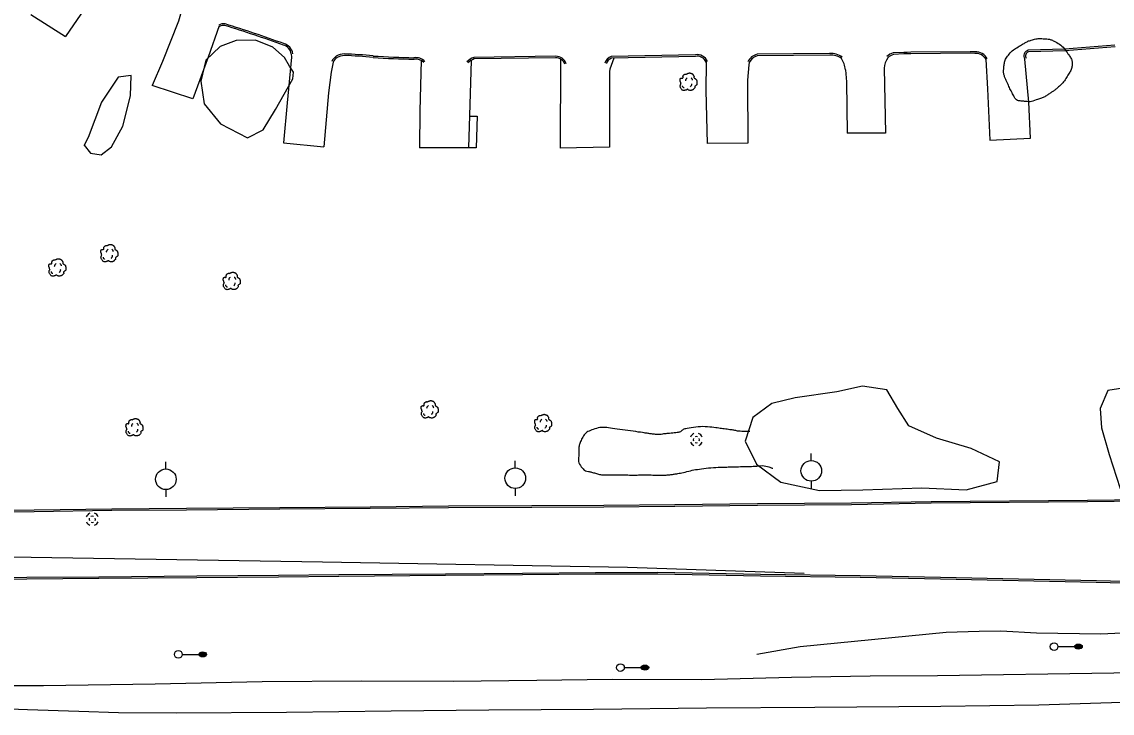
# Model space of a CAD drawing. Extents: x 2145380 to 2156929, y 139568 to 149130.
# Drawn here: x 2149043.9 to 2149468.3, y 143119.7 to 143388.8 of the extents above; entities that cross this region are included whole.
import ezdxf

# ---------------------------------------------------------------- set-up
doc = ezdxf.new("R2010")
doc.units = 0
for name, color, linetype in [('TOPO_Asphalt', 7, 'Continuous'), ('TOPO_Curb Back', 7, 'Continuous'), ('TOPO_DRAIN_Manhole', 7, 'Continuous'), ('TOPO_Flowline', 7, 'Continuous'), ('TOPO_Light Pole', 7, 'Continuous'), ('TOPO_Power Pole', 7, 'Continuous'), ('TOPO_Sidewalk', 7, 'Continuous'), ('TOPO_Tree', 7, 'Continuous'), ('TOPO_Tree Line', 7, 'Continuous')]:
    doc.layers.add(name, color=color, linetype=linetype)

# ---------------------------------------------------------------- blocks, each defined once
blk = doc.blocks.new('LP')
at = {"layer": 'TOPO_Light Pole'}
blk.add_line((3.8, 0), (20.3, 0), dxfattribs=at)
for points in [[(20.3, 0), (27.9, 0)], [(20.3, 0), (23.5, 0)], [(20.8, 1.3), (27.4, 1.3)], [(20.8, 1.3), (23.5, 1.3)], [(23.7, 1.3), (27.4, 1.3)], [(23.7, 0), (27.9, 0)], [(20.8, -1.3), (27.4, -1.3)], [(20.8, -1.3), (23.5, -1.3)], [(23.7, -1.3), (27.4, -1.3)]]:
    blk.add_lwpolyline(points, dxfattribs=at)
blk.add_circle((0, 0), 3.81, dxfattribs=at)
blk.add_ellipse((24.1, 0), major_axis=(3.81, 0), ratio=0.666667, dxfattribs=at)
blk = doc.blocks.new('MHEXST')
at = {"layer": 'TOPO_DRAIN_Manhole'}
for centre, radius, start, end in [((-0.1, 0.3), 12.7, 112.9748, 158.2636), ((-0.1, 0.1), 6.35, 157.9722, 204.161), ((-0.1, 0.1), 6.35, 66.1941, 113.691), ((-0.1, 0.3), 12.7, 22.0744, 68.6991), ((-0.1, 0.1), 6.35, 336.8023, 21.4046), ((-0.1, 0.3), 12.7, 202.6921, 248.1938), ((-0.1, 0.1), 6.35, 248.5791, 293.1995), ((-0.1, 0.3), 12.7, 291.7963, 337.3032)]:
    blk.add_arc(centre, radius, start, end, dxfattribs=at)
blk = doc.blocks.new('TREE')
at = {"layer": 'TOPO_Tree'}
for points in [[(-14.1, -0.4), (-14.2, 0.5), (-14.4, 1.4), (-14.6, 2.3), (-14.8, 3.2), (-15.5, 4), (-15.7, 4.9), (-15.8, 5.6), (-15.7, 6.3), (-15.7, 7), (-15.6, 7.9), (-15.7, 8.8), (-15.1, 9.7), (-14.6, 10.4), (-13.8, 10.5), (-13, 10.7), (-12.2, 11), (-11.1, 10), (-10.4, 10.7), (-9.4, 11.7), (-10.3, 13.3), (-9.8, 14.4), (-9.6, 15.1), (-9.3, 15.9), (-8.8, 16.5), (-8.2, 17.3), (-7.5, 17.7), (-6.7, 18.1), (-6.1, 18.4), (-5.6, 18.6), (-5.1, 18.7), (-4.5, 18.7), (-4, 18.5), (-3.5, 18.1)], [(13.2, -5.3), (13.3, -5.8), (13.4, -6.3), (13.4, -6.7), (13.8, -8.5), (12.2, -10), (10.8, -11.5), (10, -12.3), (9.1, -12.8), (8.2, -13.1), (6, -13.8), (3.3, -13.6), (1.3, -13.1), (0.5, -12.9), (-0.1, -11.4), (-0.8, -11.5), (-2, -11.6), (-3.3, -12.8), (-4.5, -13.1), (-6.1, -13.5), (-7.8, -14), (-9.3, -13.6), (-11.4, -13.1), (-12.8, -11.4), (-14.1, -9.4), (-15.3, -7.3), (-15.6, -5.1), (-15.1, -3), (-14.9, -1.9), (-13.9, -0.8), (-13.5, 0.1)], [(-4.2, 5.1), (-4.5, 6.1), (-4.3, 7.2), (-3.8, 8.2), (-3.3, 9.3), (-2.7, 10.3), (-1.6, 11)], [(-3.5, 17.6), (-3.1, 18.3), (-2.6, 18.8), (-1.9, 19.2), (-1, 19.7), (-0.2, 20), (0.7, 20.2), (1.6, 20.5), (2.5, 20.8), (3.4, 20.8), (4.1, 20.7), (4.8, 20.5), (5.5, 20.2), (6.4, 19.9), (7.3, 19.7), (8.2, 19.2), (9.4, 18.4), (10, 17.2), (10.8, 16), (11.2, 15.3), (11.6, 14.6), (11.9, 13.9), (12.2, 13.1), (11.4, 12), (11.9, 11.2), (12, 11), (12.2, 10.9), (12.4, 10.7), (12.9, 10.4), (13.5, 10), (14, 9.7), (14.7, 9.2), (15.4, 8.7), (16.1, 8.1), (16.7, 7.5), (16.9, 6.7), (17.1, 6), (17.6, 4.4), (17.7, 2.8), (17.7, 1.2), (17.7, -0.2), (17.8, -2.2), (16.6, -3), (15.5, -3.8), (14.3, -4.6), (13.2, -5.3)], [(5.9, 11.2), (6.5, 10.7), (7, 10.2), (7.4, 9.5), (7.9, 8.6), (8.3, 7.6), (8.5, 6.6)], [(-11.4, -4.5), (-11.5, -5.4), (-11, -6.3), (-10.1, -7.2), (-9.3, -8), (-8.5, -8.3), (-7.7, -8.1)], [(4.8, -6.3), (5.7, -5.7), (6.3, -4.9), (6.8, -3.9), (7.4, -2.8), (7.6, -1.7), (7.5, -0.6)]]:
    blk.add_open_spline(points, degree=3, dxfattribs=at)
blk = doc.blocks.new('POWPOL')
at = {"layer": 'TOPO_Power Pole'}
for p, q in [((0, 10.2), (0, 17.3)), ((0, -10.2), (0, -17.3))]:
    blk.add_line(p, q, dxfattribs=at)
blk.add_circle((0, 0), 10.2, dxfattribs=at)

msp = doc.modelspace()

# ---------------------------------------------------------------- linework, layer by layer
at = {"layer": 'TOPO_Asphalt'}
for p, q in [((2149047.44, 143391.71), (2149060.94, 143383.14)), ((2149253.61, 143374.35), (2149253.4, 143339.68))]:
    msp.add_line(p, q, dxfattribs=at)
for points in [[(2149078.04, 143408.12), (2149072.82, 143400.62), (2149060.94, 143383.14)], [(2149105.95, 143393.55), (2149105.65, 143391.76), (2149104.84, 143389.03), (2149098.67, 143373.4), (2149094.57, 143364.08)], [(2149120.68, 143387.33), (2149116.36, 143375.11), (2149110.44, 143358.91), (2149094.57, 143364.08)], [(2149148.76, 143376.34), (2149148.81, 143375.09), (2149147.12, 143357.29), (2149145.76, 143341.71), (2149161.41, 143340.2)], [(2149165.02, 143373.12), (2149164.28, 143369.27), (2149163.28, 143361.15), (2149161.41, 143340.2)], [(2149218.83, 143373.83), (2149218.12, 143352.43), (2149217.81, 143339.74), (2149198.72, 143339.83)], [(2149199.32, 143373.76), (2149198.87, 143354.18), (2149198.72, 143339.83)], [(2149274.33, 143374.73), (2149272.81, 143370.44), (2149272.69, 143369.46), (2149272.64, 143340.01), (2149253.4, 143339.68)], [(2149310.22, 143373.16), (2149310.16, 143362.08), (2149310.64, 143341.46)], [(2149327.05, 143373.04), (2149326.88, 143372.12), (2149326.4, 143366.13), (2149326.46, 143341.57), (2149310.64, 143341.46)], [(2149419.18, 143374.13), (2149419.85, 143362.77), (2149420.64, 143342.8), (2149436.54, 143343.53), (2149435.93, 143357.52), (2149434.29, 143374.34)], [(2149364.53, 143370.2), (2149364.94, 143365.45), (2149365.16, 143345.45)], [(2149379.62, 143370.78), (2149380.04, 143345.54), (2149365.16, 143345.45)], [(2148216.84, 143158.69), (2148184.37, 143167.11), (2148139.58, 143177.42), (2148189.05, 143177.78), (2148318.26, 143178.67), (2148453.68, 143179.86), (2148495.97, 143180.36), (2148592.79, 143181.36), (2148682.71, 143181.88), (2148794.65, 143183.07), (2148863.49, 143182.7), (2148938.54, 143181.62), (2149047.47, 143180.42), (2149160.93, 143178.65), (2149279.68, 143176.62), (2149348.44, 143174.22)], [(2149400.34, 143134.42), (2149468.99, 143135.48), (2149554.31, 143137.66), (2149646.43, 143140.26), (2149722.66, 143141.64), (2149802.07, 143142.76), (2149856.85, 143143.73), (2149898, 143144.95), (2149938.11, 143145.43), (2150017.48, 143145.88), (2150088.05, 143146.71), (2150089.81, 143146.7), (2150092.38, 143146.95), (2150096.04, 143147.56), (2150096.61, 143147.64)], [(2149015.73, 143130.46), (2149052.38, 143130.49), (2149095.74, 143131.12), (2149137.43, 143132.04), (2149176.19, 143132.29), (2149211.83, 143132.26), (2149244.34, 143132.55), (2149273.74, 143133.02), (2149308.62, 143132.8), (2149343.55, 143133.76), (2149374.13, 143134.23), (2149400.34, 143134.42)], [(2149492.19, 143124.57), (2149439.79, 143122.86), (2149401.65, 143122.37), (2149352.53, 143121.89), (2149310.4, 143121.73), (2149266.47, 143121.2), (2149225.65, 143120.87), (2149187.71, 143120.48), (2149146.95, 143120.06), (2149103.9, 143119.73), (2149081.52, 143119.87), (2149066.11, 143120.41), (2149046.11, 143121.1), (2149021.59, 143121.99)]]:
    msp.add_lwpolyline(points, dxfattribs=at)
for centre, radius, start, end in [((2149354.49, 143368.93), 10.12, 7.2218, 33.7862), ((2149386.85, 143370.58), 7.23, 143.6359, 178.4787)]:
    msp.add_arc(centre, radius, start, end, dxfattribs=at)
at = {"layer": 'TOPO_Curb Back'}
for points in [[(2149414.89, 143377.16), (2149412.99, 143377.18), (2149389.92, 143377), (2149388.48, 143376.95), (2149387.66, 143376.92), (2149387.27, 143376.93), (2149383.05, 143376.73)], [(2149469.42, 143379.76), (2149449.95, 143378.17), (2149435.67, 143377.76)], [(2149469.45, 143379.16), (2149449.99, 143377.57), (2149435.76, 143377.16)], [(2149251.66, 143375.42), (2149219.84, 143374.97)], [(2149251.67, 143374.82), (2149219.96, 143374.37)], [(2149306.08, 143376), (2149273.34, 143375.31)], [(2149306.14, 143375.4), (2149273.45, 143374.71)], [(2149358.34, 143376.5), (2149330.08, 143376.18)], [(2149358.36, 143375.9), (2149330.16, 143375.58)], [(2149414.91, 143376.56), (2149412.99, 143376.58), (2149389.93, 143376.4), (2149388.5, 143376.35), (2149387.67, 143376.32), (2149387.28, 143376.33), (2149383.14, 143376.13)], [(2149014.23, 143198.6), (2149048.63, 143198.89), (2149078.97, 143199.3), (2149108.03, 143199.54), (2149144.37, 143199.83), (2149179.53, 143200.1), (2149209.94, 143200.4), (2149242.41, 143200.53), (2149270.49, 143200.65), (2149298.03, 143200.97), (2149330.28, 143201.33), (2149366.82, 143201.57), (2149397.89, 143202.16), (2149458.72, 143202.69), (2149521.33, 143203.47)], [(2149014.23, 143198), (2149048.64, 143198.29), (2149078.98, 143198.7), (2149108.03, 143198.94), (2149144.37, 143199.23), (2149179.54, 143199.5), (2149209.94, 143199.8), (2149242.42, 143199.93), (2149270.5, 143200.05), (2149298.04, 143200.37), (2149330.28, 143200.73), (2149366.82, 143200.97), (2149397.9, 143201.56), (2149458.73, 143202.09), (2149521.34, 143202.87)], [(2149005.21, 143172.1), (2149045.87, 143172.68), (2149073.91, 143172.83), (2149112.03, 143173.18), (2149143.78, 143173.42), (2149167.28, 143173.7), (2149208.79, 143174), (2149238.74, 143174.26), (2149267.13, 143174.52), (2149291.43, 143174.6), (2149331.38, 143173.83), (2149370.22, 143173.28), (2149401.44, 143172.65), (2149462.16, 143171.35), (2149484.08, 143170.86)], [(2149005.21, 143171.5), (2149045.87, 143172.08), (2149073.92, 143172.23), (2149112.04, 143172.58), (2149143.79, 143172.82), (2149167.29, 143173.1), (2149208.79, 143173.4), (2149238.75, 143173.66), (2149267.13, 143173.92), (2149291.43, 143174), (2149331.37, 143173.23), (2149370.21, 143172.68), (2149401.43, 143172.05), (2149462.15, 143170.75), (2149484.07, 143170.26)]]:
    msp.add_lwpolyline(points, dxfattribs=at)
for centre, radius, start, end in [((2149122.57, 143383.45), 4.61, 84.0183, 115.9848), ((2149122.57, 143383.45), 4.01, 84.8449, 115.9841), ((2148960.33, 142867.24), 545.03, 70.1156, 72.6422), ((2148960.33, 142867.25), 545.62, 70.1182, 72.6487), ((2149144.63, 143375.75), 4.17, 8.2295, 75.0756), ((2149144.63, 143375.75), 4.77, 8.2314, 74.7522), ((2149415.23, 143372.17), 5, 26.4003, 93.9378), ((2149436.26, 143375.54), 2.3, 104.7549, 211.4523), ((2149436.26, 143375.54), 1.7, 106.9062, 211.4531), ((2149170.24, 143370.16), 6.6, 126.8142, 150.3614), ((2149170.24, 143370.16), 6, 127.2489, 150.3614), ((2149169.79, 143368.88), 7.44, 92.5268, 118.1225), ((2149169.79, 143368.88), 6.84, 92.717, 117.7379), ((2149164.84, 143229.45), 146.94, 83.8212, 88.1959), ((2149164.84, 143229.44), 146.35, 83.8157, 88.1868), ((2149207.45, 143819.3), 445.17, 266.542, 268.5974), ((2149207.45, 143819.18), 444.46, 266.5437, 268.5921), ((2149197.15, 143369.62), 5.28, 46.0735, 96.7703), ((2149197.15, 143369.62), 4.68, 46.0748, 97.2791), ((2149223.37, 143365.85), 9.78, 111.1532, 130.2291), ((2149223.37, 143365.85), 9.19, 111.8161, 130.2284), ((2149251.82, 143371.25), 4.17, 17.4241, 92.2195), ((2149251.82, 143371.25), 3.57, 17.4264, 92.3325), ((2149274.73, 143371.44), 4.11, 109.8492, 161.3915), ((2149274.73, 143371.44), 3.51, 111.3966, 161.3912), ((2149306.82, 143371.81), 4.25, 21.7073, 100.116), ((2149306.82, 143371.81), 3.65, 21.7097, 100.8209), ((2149331.3, 143371.02), 5.3, 103.2298, 154.5511), ((2149331.3, 143371.02), 4.7, 104.0106, 154.5515), ((2149358.84, 143369.19), 7.33, 52.9145, 93.961), ((2149358.84, 143369.19), 6.73, 52.9169, 94.1043), ((2149384.34, 143371.71), 5.18, 104.3364, 136.3187), ((2149384.34, 143371.7), 4.58, 105.0797, 136.3183), ((2149415.23, 143372.17), 4.4, 26.4002, 94.2306)]:
    msp.add_arc(centre, radius, start, end, dxfattribs=at)
at = {"layer": 'TOPO_Flowline'}
msp.add_lwpolyline([(2149330.04, 143142.72), (2149346.82, 143145.71), (2149403.64, 143151.3), (2149416.57, 143151.72), (2149425.03, 143151.76), (2149438.9, 143151), (2149463.87, 143150.66), (2149474.81, 143151.09)], dxfattribs=at)
at = {"layer": 'TOPO_Sidewalk'}
msp.add_lwpolyline([(2149218.11, 143352.08), (2149221.16, 143352.16), (2149220.73, 143339.84), (2149217.81, 143339.74)], dxfattribs=at)
at = {"layer": 'TOPO_Tree'}
msp.add_open_spline([(2149327.27, 143229.33), (2149326.26, 143229.36), (2149325.25, 143229.39), (2149324.24, 143229.42), (2149322.83, 143229.46), (2149321.44, 143229.81), (2149320.05, 143230), (2149317.88, 143230.3), (2149315.71, 143230.6), (2149313.53, 143230.89), (2149309.9, 143231.38), (2149306.18, 143231.12), (2149302.55, 143230.5), (2149301.27, 143230.29), (2149300.28, 143229.14), (2149299, 143228.97), (2149297.83, 143228.81), (2149296.66, 143228.69), (2149295.49, 143228.6), (2149293.69, 143228.46), (2149291.88, 143228.05), (2149290.1, 143228.29), (2149288.71, 143228.47), (2149287.31, 143228.68), (2149285.92, 143228.88), (2149281.81, 143229.46), (2149277.7, 143230.05), (2149273.59, 143230.63), (2149270.95, 143231), (2149268.27, 143230.91), (2149265.63, 143229.92), (2149263.72, 143229.21), (2149262.49, 143227.72), (2149261.54, 143225.84), (2149260.81, 143224.37), (2149260.73, 143222.89), (2149260.71, 143221.42), (2149260.69, 143219.29), (2149260.36, 143217.13), (2149262.17, 143215.07), (2149263.21, 143213.88), (2149264.41, 143213.92), (2149265.63, 143213.57), (2149267.17, 143213.14), (2149268.68, 143212.56), (2149270.27, 143212.51), (2149272.6, 143212.43), (2149274.94, 143212.6), (2149277.28, 143212.54), (2149278.52, 143212.51), (2149279.77, 143212.45), (2149281.01, 143212.43), (2149282.96, 143212.41), (2149284.9, 143212.51), (2149286.85, 143212.5), (2149288.17, 143212.49), (2149289.5, 143212.41), (2149290.82, 143212.39), (2149292.38, 143212.36), (2149293.93, 143212.36), (2149295.49, 143212.49), (2149296.83, 143212.59), (2149298.16, 143212.84), (2149299.48, 143213.07), (2149302.16, 143213.54), (2149304.77, 143214.35), (2149307.47, 143214.71), (2149311.2, 143215.22), (2149314.95, 143215.46), (2149318.7, 143215.56), (2149320.1, 143215.6), (2149321.51, 143215.64), (2149322.91, 143215.67), (2149324.31, 143215.71), (2149325.71, 143215.75), (2149327.12, 143215.79), (2149329.92, 143215.86), (2149332.88, 143216.28), (2149335.51, 143215.31), (2149335.74, 143215.23), (2149335.97, 143215.14), (2149336.2, 143215.06)], degree=3, dxfattribs=at)
at = {"layer": 'TOPO_Tree Line'}
for points in [[(2149149.67, 143369.25), (2149148.09, 143371.57), (2149146.17, 143374.95), (2149141.59, 143378.94), (2149134.84, 143381.66), (2149127.29, 143381.57), (2149121.12, 143379.29), (2149115.48, 143373.91), (2149113.51, 143365.75), (2149114.84, 143356.91), (2149121.28, 143349.07), (2149131.79, 143343.69), (2149137.77, 143346.85), (2149142.59, 143354.76), (2149149.4, 143366.59), (2149149.67, 143369.25)], [(2149068.09, 143340.78), (2149070.6, 143337.72), (2149074.74, 143337.05), (2149078.77, 143340.19), (2149083.23, 143348.19), (2149086.23, 143360.01), (2149086.5, 143367.88), (2149081.44, 143367.29), (2149074.87, 143357.53), (2149069.74, 143343.79), (2149067.98, 143340.58)], [(2149361.13, 143244.75), (2149344.95, 143242.45), (2149335.8, 143240.29), (2149328.39, 143234.78), (2149325.42, 143225.61), (2149329.81, 143216.65), (2149339.3, 143209.7), (2149354.41, 143206.41), (2149371.2, 143206.72), (2149394.27, 143207.51), (2149411.44, 143206.73), (2149423.51, 143209.97), (2149424.45, 143217.54), (2149413.44, 143222.79), (2149399.99, 143226.78), (2149389.21, 143231.53), (2149384.92, 143238.34), (2149380.65, 143245.64), (2149371.1, 143246.96), (2149361.13, 143244.75)], [(2149471.44, 143207.21), (2149482.17, 143206.6), (2149486.82, 143207.39), (2149491.07, 143212.07), (2149491.15, 143221.16), (2149488.03, 143231.57), (2149484, 143241.51), (2149477.53, 143246.97), (2149466.66, 143245.27), (2149463.59, 143238.33), (2149464.13, 143230.79), (2149467.16, 143220.47), (2149471.44, 143207.21)]]:
    msp.add_lwpolyline(points, dxfattribs=at)
msp.add_open_spline([(2149436.44, 143357.67), (2149437.89, 143358.17), (2149439.34, 143358.67), (2149440.79, 143359.17), (2149442.12, 143359.63), (2149443.27, 143360.48), (2149444.47, 143361.24), (2149445.48, 143361.89), (2149446.42, 143362.59), (2149447.33, 143363.39), (2149448.87, 143364.75), (2149449.98, 143366.22), (2149451.14, 143368.1), (2149452.03, 143369.55), (2149452.67, 143371.02), (2149452.73, 143372.46), (2149452.78, 143373.73), (2149452.13, 143374.99), (2149451.25, 143376.24), (2149449.58, 143378.62), (2149447.99, 143380.17), (2149445.53, 143381.41), (2149444.48, 143381.94), (2149443.42, 143382.15), (2149442.34, 143382.21), (2149440.49, 143382.33), (2149438.58, 143382.31), (2149436.76, 143381.71), (2149435.44, 143381.28), (2149434.32, 143380.64), (2149433.14, 143379.93), (2149431.18, 143378.73), (2149429.4, 143377.73), (2149427.85, 143375.79), (2149426.68, 143374.35), (2149426.31, 143372.72), (2149426.16, 143371.08), (2149426.05, 143369.89), (2149426.01, 143368.61), (2149426.45, 143367.48), (2149426.91, 143366.32), (2149427.41, 143365.2), (2149427.93, 143364.07), (2149428.33, 143363.21), (2149428.74, 143362.38), (2149429.18, 143361.54), (2149429.96, 143360.08), (2149430.98, 143358.16), (2149432.61, 143358.01), (2149433.89, 143357.9), (2149435.16, 143357.78), (2149436.44, 143357.67), (2149436.44, 143357.67)], degree=3, dxfattribs=at)

# ---------------------------------------------------------------- block references
at = {"layer": 'TOPO_DRAIN_Manhole', "xscale": 0.19685000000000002, "yscale": 0.19685000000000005}
for p in [(2149306.46, 143226.18), (2149071.32, 143195.18)]:
    msp.add_blockref('MHEXST', p, dxfattribs=at)
at = {"layer": 'TOPO_Light Pole', "xscale": 0.39370000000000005, "yscale": 0.3937000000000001}
for p in [(2149104.81, 143142.62), (2149445.71, 143145.64), (2149276.91, 143137.49)]:
    msp.add_blockref('LP', p, dxfattribs=at)
at = {"layer": 'TOPO_Power Pole', "xscale": 0.39370000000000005, "yscale": 0.3937000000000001}
for p in [(2149351.2, 143214.06), (2149099.94, 143210.77), (2149235.97, 143211.19)]:
    msp.add_blockref('POWPOL', p, dxfattribs=at)
at = {"layer": 'TOPO_Tree', "xscale": 0.19685000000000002, "yscale": 0.19685000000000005}
for p in [(2149303.21, 143364.83), (2149077.74, 143298.12), (2149057.52, 143292.55), (2149125.4, 143287.3), (2149202.45, 143237.31), (2149087.53, 143230.35), (2149246.62, 143231.97)]:
    msp.add_blockref('TREE', p, dxfattribs=at)

doc.saveas('drawing.dxf')
